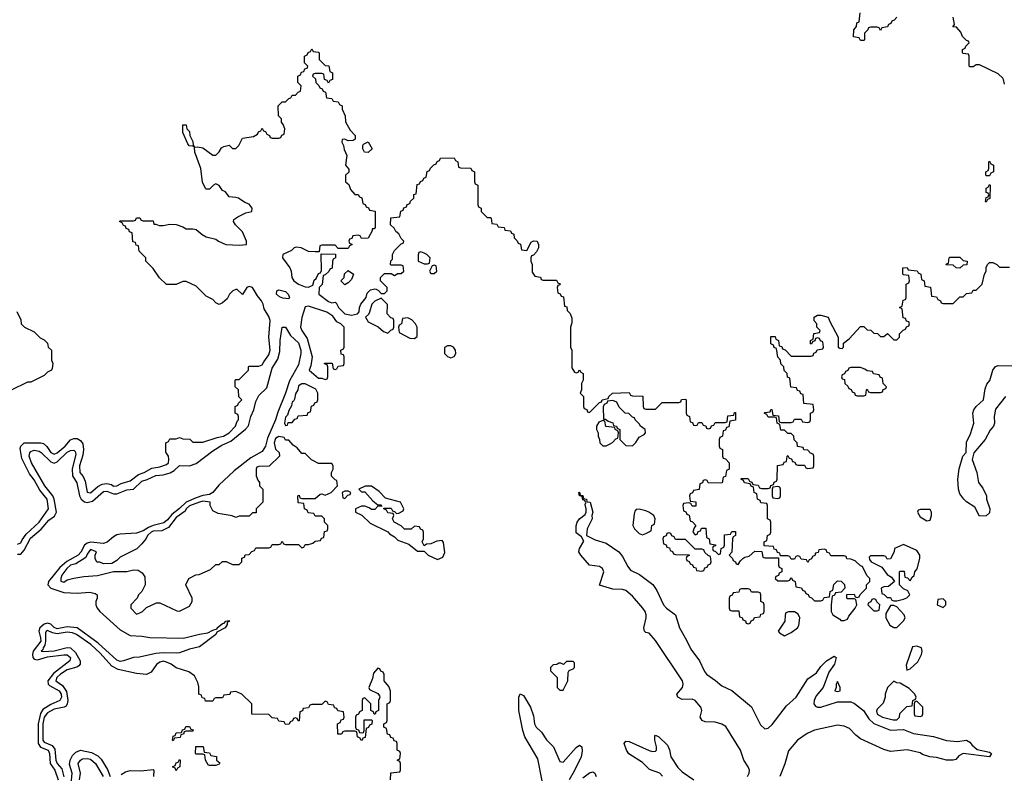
# Model space of a CAD drawing. Header units: inches. Extents: x 2710684 to 2828758, y 857022 to 965663.
# Tile 274 of 316: x 2786802 to 2792759, y 885710 to 890271. Entities that reach past the tile are written whole.
import ezdxf

# ---------------------------------------------------------------- set-up
doc = ezdxf.new("R2010")
doc.units = ezdxf.units.IN
doc.header["$MEASUREMENT"] = 0
for name, color, linetype in [('C7888', 7, 'Continuous'), ('C7889', 7, 'Continuous'), ('C7898', 7, 'Continuous'), ('C7899', 7, 'Continuous')]:
    doc.layers.add(name, color=color, linetype=linetype)

msp = doc.modelspace()

# ---------------------------------------------------------------- linework, layer by layer
at = {"layer": 'C7888', "color": 4}
for points, elevation in [([(2786790, 887096.3), (2786810, 887104.9), (2786817, 887123), (2786842, 887158), (2786920.7, 887230), (2786977, 887310), (2786969.5, 887370), (2786924.2, 887424.2), (2786890, 887486.6), (2786861.5, 887521.5), (2786815.4, 887615.4), (2786804.5, 887675.5), (2786809.5, 887690.5), (2786829.6, 887710.4), (2786930, 887710.5), (2786945.8, 887705.8), (2786966.9, 887686.9), (2786990, 887650.7), (2787010, 887642.4), (2787030, 887648.8), (2787078, 887690), (2787110, 887727.7), (2787130, 887736), (2787150, 887736), (2787170, 887724), (2787183.9, 887703.9), (2787187.9, 887670), (2787184.2, 887635.8), (2787164.6, 887570), (2787166.7, 887530), (2787185.7, 887505.7), (2787198.4, 887478.4), (2787210, 887412), (2787230, 887407.3), (2787275.1, 887444.9), (2787300.8, 887459.2), (2787330, 887463.7), (2787357, 887457), (2787370, 887448.7), (2787390, 887450.7), (2787415.6, 887464.4), (2787470, 887480.7), (2787520.8, 887519.2), (2787555.3, 887530), (2787602.5, 887557.5), (2787650, 887565.5), (2787690, 887578), (2787702, 887590), (2787704, 887610), (2787702, 887630), (2787687.3, 887652.7), (2787686, 887710), (2787702, 887718), (2787710, 887734), (2787750, 887734), (2787770, 887742), (2787790, 887734), (2787831.6, 887731.6), (2787850, 887714), (2787910, 887714), (2787997.2, 887742.8), (2788035.3, 887750), (2788068.7, 887770), (2788108.7, 887810), (2788118, 887842), (2788126, 887850), (2788126, 887870), (2788122, 887882), (2788106, 887890), (2788106, 887930), (2788122, 887938), (2788126, 887950), (2788146, 887970), (2788128.4, 887988.4), (2788126, 888030), (2788106, 888050), (2788106, 888090), (2788110, 888094), (2788130, 888094), (2788146, 888110), (2788186, 888150), (2788186, 888170), (2788190, 888174), (2788250, 888174), (2788270, 888182), (2788279, 888201), (2788310, 888242), (2788318, 888270), (2788308.7, 888350), (2788317, 888450), (2788310, 888474), (2788281, 888521), (2788275.1, 888550), (2788265.1, 888570), (2788240.1, 888600.1), (2788210, 888649.2), (2788190, 888657), (2788176, 888650), (2788150, 888608.7), (2788117.2, 888637.2), (2788110, 888639), (2788092, 888630), (2788071.3, 888610), (2788058, 888582), (2788030, 888558), (2788010, 888548), (2787990, 888558), (2787970, 888578), (2787930, 888598), (2787870, 888658), (2787810, 888686), (2787790, 888686), (2787750, 888668), (2787690, 888668), (2787648.9, 888708.9), (2787610, 888766), (2787566, 888810), (2787566, 888830), (2787526, 888870), (2787522, 888902), (2787507.3, 888907.3), (2787502, 888922), (2787487.3, 888927.3), (2787482, 888982), (2787467.3, 888987.3), (2787462, 889002), (2787447.3, 889007.3), (2787442, 889022), (2787430, 889026), (2787422, 889042), (2787406, 889050), (2787410, 889054), (2787490, 889054), (2787502, 889058), (2787508.4, 889071.6), (2787530, 889072), (2787538, 889058), (2787550, 889054), (2787610, 889054), (2787614, 889034), (2787626, 889034), (2787645.4, 889025.4), (2787670, 889024.7), (2787710, 889034), (2787750, 889032), (2787790, 889018), (2787810, 889006), (2787850, 889006), (2787870, 889001), (2787906, 888970), (2787930, 888956.3), (2787990, 888942.8), (2788006, 888930), (2788048.7, 888911.3), (2788130, 888906), (2788174, 888910), (2788175.3, 888930), (2788150, 888988), (2788108, 889030), (2788095.3, 889050), (2788098, 889062), (2788121.2, 889078.8), (2788170, 889102), (2788206, 889110), (2788208, 889130), (2788190, 889155.3), (2788164, 889164), (2788126, 889190), (2788110, 889195.3), (2788070, 889198), (2788048.4, 889228.4), (2788030, 889238), (2788010, 889268), (2787990, 889278), (2787974, 889270), (2787950, 889246), (2787930, 889246), (2787926, 889250), (2787908.4, 889288.4), (2787898, 889370), (2787862, 889470), (2787860.4, 889499.6), (2787878, 889502), (2787910, 889496), (2787970, 889451.3), (2787990, 889452), (2788010, 889472), (2788024.1, 889495.9), (2788036.5, 889503.5), (2788070, 889512), (2788090, 889492), (2788110, 889492), (2788128, 889510), (2788150, 889554), (2788216.4, 889563.6), (2788242, 889578), (2788247.3, 889592.7), (2788262, 889598), (2788270, 889614), (2788278, 889598), (2788290, 889594), (2788298, 889578), (2788314, 889570), (2788318, 889558), (2788330, 889554), (2788370, 889554), (2788382, 889558), (2788388, 889572), (2788402, 889578), (2788406, 889610), (2788396.4, 889636.4), (2788386, 889650), (2788386, 889670), (2788368.4, 889688.4), (2788366, 889750), (2788390, 889774), (2788410, 889774), (2788430, 889794), (2788442, 889798), (2788450, 889814), (2788470, 889814), (2788487.3, 889832.7), (2788502, 889838), (2788506, 889870), (2788486, 889890), (2788486, 889930), (2788502, 889938), (2788507.3, 889952.7), (2788522, 889958), (2788527.3, 889972.7), (2788542, 889978), (2788546, 889990), (2788536, 890000)], 8), ([(2788644, 890000), (2788650, 889994), (2788672.7, 889992.7), (2788678, 889958), (2788694, 889950), (2788694, 889910), (2788678, 889902), (2788670, 889886), (2788662, 889902), (2788646, 889910), (2788642, 889942), (2788630, 889946), (2788590, 889946), (2788578, 889942), (2788574, 889930), (2788592.7, 889912.7), (2788594, 889890), (2788612.7, 889872.7), (2788618, 889858), (2788632.7, 889852.7), (2788638, 889838), (2788652.7, 889832.7), (2788658, 889798), (2788690, 889794), (2788698, 889778), (2788730, 889774), (2788738, 889758), (2788754, 889750), (2788754, 889730), (2788772, 889690), (2788772.7, 889652.7), (2788802, 889602), (2788831, 889570), (2788831.1, 889548.9), (2788819.6, 889540.4), (2788790, 889538), (2788770, 889548), (2788754, 889546), (2788752, 889530), (2788762, 889510), (2788765.4, 889485.4), (2788782, 889450), (2788774, 889390), (2788792.7, 889367.3), (2788792.7, 889347.3), (2788774, 889330), (2788774, 889290), (2788792.7, 889272.7), (2788803.6, 889243.6), (2788830, 889214), (2788850, 889214), (2788858, 889198), (2788872.7, 889192.7), (2788878, 889158), (2788892.7, 889152.7), (2788898, 889138), (2788912.7, 889132.7), (2788918, 889118), (2788952.7, 889112.7), (2788952.7, 889012.7), (2788946, 889006), (2788934, 889006), (2788934, 888994), (2788910, 888948), (2788870, 888946), (2788862, 888962), (2788850, 888966), (2788818, 888962), (2788812.7, 888947.3), (2788798, 888942), (2788794, 888930), (2788798, 888918), (2788814, 888910), (2788798, 888902), (2788790, 888886), (2788730, 888886), (2788710, 888906), (2788630, 888906), (2788618, 888902), (2788614, 888866), (2788590, 888866), (2788550, 888868), (2788506, 888890), (2788474.6, 888894.6), (2788462, 888890), (2788446, 888874), (2788394, 888850), (2788392, 888830), (2788437.3, 888770), (2788444.9, 888750), (2788448, 888710), (2788460.7, 888690), (2788490, 888670.7), (2788530, 888654), (2788550, 888651.3), (2788575.3, 888664.7), (2788584.7, 888695.3), (2788595.3, 888704.7), (2788610, 888734), (2788622, 888738), (2788627.3, 888752.7), (2788626, 888854), (2788712.7, 888852.7), (2788714, 888830), (2788698, 888822), (2788694, 888810), (2788692.7, 888767.3), (2788678, 888762), (2788672.7, 888747.3), (2788650, 888726), (2788638, 888722), (2788631.6, 888668.4), (2788614, 888650), (2788612, 888610), (2788670, 888566), (2788690, 888558), (2788710, 888562), (2788718, 888558), (2788731.3, 888530), (2788770, 888491.3), (2788810, 888482), (2788846, 888490), (2788856.4, 888503.6), (2788858, 888530), (2788866, 888550), (2788898, 888590), (2788904.7, 888615.3), (2788924.7, 888635.3), (2788950, 888642), (2788959.6, 888639.6), (2788972.7, 888632.7), (2788990, 888614), (2789010, 888614), (2789026, 888630), (2789026, 888650), (2788986, 888690), (2788986, 888710), (2789010, 888734), (2789050, 888734), (2789070, 888722), (2789090, 888734), (2789110, 888734), (2789126, 888750), (2789122, 888782), (2789110, 888786), (2789050, 888786), (2789046, 888790), (2789048.4, 888811.6), (2789058, 888822), (2789058, 888850), (2789070, 888874), (2789110, 888914), (2789122, 888918), (2789126, 888930), (2789110, 888946), (2789095.3, 888975.3), (2789078, 888990), (2789068.4, 889008.4), (2789046, 889030), (2789047.3, 889072.7), (2789102, 889078), (2789107.3, 889112.7), (2789122, 889118), (2789127.3, 889132.7), (2789142, 889138), (2789147.3, 889152.7), (2789162, 889158), (2789167.3, 889172.7), (2789186, 889190), (2789187.3, 889212.7), (2789202, 889218), (2789207.3, 889272.7), (2789222, 889278), (2789227.3, 889292.7), (2789242, 889298), (2789247.3, 889312.7), (2789262, 889318), (2789267.3, 889352.7), (2789282, 889358), (2789287.3, 889372.7), (2789307.3, 889392.7), (2789322, 889398), (2789327.3, 889412.7), (2789342, 889418), (2789347.3, 889432.7), (2789430, 889434), (2789438, 889418), (2789454, 889410), (2789458, 889378), (2789470, 889374), (2789532.7, 889372.7), (2789538, 889358), (2789554, 889350), (2789554, 889290), (2789558, 889278), (2789574, 889270), (2789574, 889150), (2789578, 889138), (2789594, 889130), (2789594, 889110), (2789630, 889074), (2789650, 889074), (2789654, 889070), (2789658, 889038), (2789690, 889034), (2789698, 889018), (2789732.7, 889012.7), (2789738, 888998), (2789772.7, 888992.7), (2789778, 888978), (2789792.7, 888972.7), (2789794, 888950), (2789812.7, 888932.7), (2789818, 888918), (2789832.7, 888912.7), (2789838, 888878), (2789870, 888874), (2789896.4, 888923.6), (2789910, 888932), (2789934, 888930), (2789942, 888910), (2789942, 888890), (2789930, 888866), (2789910, 888846), (2789898, 888842), (2789894, 888830), (2789894, 888810), (2789902, 888790), (2789903.6, 888743.6), (2789918, 888718), (2789952.7, 888712.7), (2789958, 888698), (2789970, 888694), (2790000, 888694)], 8), ([(2786785.4, 888505.4), (2786810, 888454), (2786812, 888430), (2786831.1, 888411.1), (2786890, 888382), (2786925.4, 888345.4), (2786950, 888334), (2786970, 888314), (2786974, 888290), (2786994, 888270), (2786994, 888210), (2787002, 888190), (2786999.6, 888160.4), (2786994, 888150), (2786970, 888138), (2786950, 888118), (2786870, 888078), (2786850, 888078), (2786750, 888028)], 8), ([(2786790, 887037.3), (2786810, 887036.5), (2786830, 887060.3), (2786867.4, 887132.6), (2786931.5, 887188.5), (2786978.5, 887241.5), (2787013.6, 887266.4), (2787025.3, 887290), (2787010.7, 887370), (2787002.9, 887390), (2786955.3, 887450), (2786872.8, 887590), (2786860.3, 887630), (2786863.5, 887650), (2786870, 887658), (2786890, 887664.9), (2786919.8, 887659.8), (2786932.3, 887652.3), (2786990, 887594.7), (2787010, 887586.7), (2787030, 887594.9), (2787090, 887653.4), (2787110, 887663.6), (2787130, 887666.4), (2787138.4, 887658.4), (2787142.3, 887642.3), (2787119.3, 887550), (2787122.6, 887510), (2787147.8, 887467.8), (2787164.1, 887390), (2787175.2, 887370), (2787193.7, 887353.7), (2787210, 887348.4), (2787242, 887358), (2787310, 887415.6), (2787330, 887417.5), (2787370, 887401.5), (2787390, 887401.1), (2787450, 887426.4), (2787490, 887429.2), (2787541.6, 887478.4), (2787572.7, 887487.3), (2787626.9, 887513.1), (2787670, 887516.5), (2787711.9, 887528.1), (2787737.7, 887542.3), (2787770, 887573.7), (2787830, 887571.3), (2787870, 887584.9), (2787970, 887660.7), (2788024.8, 887695.2), (2788080.2, 887719.8), (2788167.6, 887792.4), (2788186.2, 887813.8), (2788201.5, 887870), (2788218.3, 887910), (2788230, 887960.7), (2788250, 887996.4), (2788297.2, 888042.8), (2788330, 888162.8), (2788363.1, 888216.9), (2788376.3, 888263.7), (2788378, 888330), (2788390, 888410.8), (2788411.3, 888410), (2788440.5, 888360.5), (2788490, 888316), (2788503.1, 888270), (2788504.2, 888250), (2788490, 888181.2), (2788434.3, 888085.7), (2788411.3, 888010), (2788363.6, 887896.4), (2788350.1, 887849.9), (2788301.7, 887738.3), (2788290.2, 887689.8), (2788270, 887657.4), (2788201, 887619), (2788099.5, 887540.5), (2788006.3, 887453.7), (2787970, 887408.5), (2787950, 887398.4), (2787910, 887391.4), (2787870, 887377.7), (2787809, 887351), (2787770, 887312.7), (2787723.2, 887276.8), (2787696.8, 887243.2), (2787674.3, 887225.7), (2787609.5, 887210.5), (2787581.4, 887198.6), (2787550, 887177.7), (2787510, 887163.5), (2787410, 887158), (2787390, 887152.8), (2787370, 887141.7), (2787331.7, 887108.3), (2787310, 887100.3), (2787230, 887109.8), (2787210, 887102.9), (2787195.2, 887090), (2787172.2, 887047.8), (2787156.5, 887030), (2787088.5, 886991.5), (2787044.2, 886955.8), (2786977.2, 886870), (2786972.6, 886850), (2786990, 886831.5), (2787070, 886805.2), (2787150, 886799.6), (2787226.6, 886806.6), (2787258.7, 886798.7), (2787270.6, 886790), (2787270.4, 886770), (2787262.6, 886750), (2787264, 886730), (2787271.6, 886710), (2787287.7, 886690), (2787410, 886577.4), (2787470, 886544.4), (2787540.7, 886540.7), (2787590, 886532.4), (2787792.9, 886527.1), (2787890, 886553), (2787940.2, 886559.8), (2787970, 886576), (2787996.4, 886583.6), (2787998, 886590), (2788030, 886616), (2788040.4, 886619.6), (2788050, 886631.3), (2788070, 886634), (2788070.8, 886630.8), (2788058, 886622), (2788058, 886610), (2788044.7, 886590), (2787996, 886564), (2787990, 886549.3), (2787890, 886476), (2787830, 886462), (2787770, 886439.7), (2787750, 886436.4), (2787670, 886439.8), (2787625.2, 886434.8), (2787526.6, 886413.4), (2787490, 886410.9), (2787430, 886389.8), (2787410, 886387.6), (2787390, 886394.8), (2787276.8, 886496.8), (2787150.5, 886590.5), (2787090, 886597), (2787030, 886584.9), (2787010, 886593.1), (2786990, 886612), (2786970, 886618.9), (2786950, 886613.5), (2786923.8, 886590), (2786917.4, 886570), (2786928.5, 886530), (2786929.3, 886510), (2786884.8, 886450), (2786880.6, 886430), (2786882.8, 886410), (2786890, 886401.5), (2786910, 886396.3), (2786970, 886414), (2787070, 886428), (2787090, 886427.2), (2787110.2, 886410), (2787105.3, 886390), (2787006, 886314), (2786973, 886270), (2786974, 886250), (2786981.7, 886241.7), (2787040.8, 886210), (2787052.8, 886190), (2787054.7, 886170), (2787044.4, 886150), (2786990, 886127.2), (2786943.1, 886096.9), (2786927.8, 886072.2), (2786914, 886010), (2786913.5, 885890), (2786927.7, 885867.7), (2786974.4, 885850), (2786983.5, 885830), (2786986.7, 885770), (2787014, 885730), (2787035.9, 885670)], 4), ([(2789046, 885670), (2789047.3, 885712.7), (2789102, 885718), (2789106, 885730), (2789106, 885770), (2789102, 885782), (2789086, 885790), (2789102, 885798), (2789106, 885830), (2789102, 885842), (2789086, 885850), (2789086, 885890), (2789082, 885902), (2789067.3, 885907.3), (2789062, 885922), (2789047.3, 885927.3), (2789042, 885942), (2789027.3, 885947.3), (2789022, 885982), (2789006, 885990), (2789006, 886010), (2789022, 886018), (2789026, 886030), (2789026, 886130), (2789042, 886138), (2789046, 886150), (2789046, 886210), (2789036.4, 886236.4), (2789008, 886270), (2789007.3, 886307.3), (2789002, 886322), (2788987.3, 886327.3), (2788982, 886342), (2788970, 886346), (2788943.6, 886316.4), (2788936.9, 886283.1), (2788914, 886230), (2788918, 886218), (2788970, 886194), (2788979.6, 886179.6), (2788982, 886170), (2788974, 886150), (2788974, 886090), (2788958, 886082), (2788952.7, 886067.3), (2788947.3, 886067.3), (2788942, 886082), (2788926, 886090), (2788926, 886130), (2788890, 886166), (2788878, 886162), (2788874, 886150), (2788874, 886090), (2788858, 886082), (2788852.7, 886067.3), (2788838, 886062), (2788834, 886050), (2788834, 885990), (2788838, 885978), (2788852.7, 885972.7), (2788858, 885958), (2788870, 885954), (2788882, 885958), (2788886, 885970), (2788887.3, 886032.7), (2788930, 886034), (2788934, 886030), (2788932.7, 886007.3), (2788918, 886002), (2788912.7, 885987.3), (2788898, 885982), (2788892.7, 885927.3), (2788878, 885922), (2788874, 885910), (2788868, 885908), (2788862, 885922), (2788846, 885930), (2788842, 885962), (2788830, 885966), (2788770, 885966), (2788758, 885962), (2788750, 885946), (2788727.3, 885947.3), (2788726, 886010), (2788742, 886018), (2788747.3, 886032.7), (2788762, 886038), (2788766, 886050), (2788762, 886082), (2788727.3, 886087.3), (2788722, 886102), (2788707.3, 886107.3), (2788702, 886122), (2788670, 886126), (2788662, 886142), (2788650, 886146), (2788630, 886126), (2788570, 886126), (2788558, 886122), (2788550, 886106), (2788518, 886102), (2788512.7, 886087.3), (2788498, 886082), (2788492.7, 886027.3), (2788487.3, 886027.3), (2788482, 886042), (2788470, 886046), (2788458, 886042), (2788452.7, 886027.3), (2788438, 886022), (2788432.7, 886007.3), (2788410, 886006), (2788402, 886022), (2788370, 886026), (2788362, 886042), (2788330, 886046), (2788310, 886066), (2788207.3, 886067.3), (2788206, 886130), (2788146, 886190), (2788110, 886206), (2788078, 886202), (2788072.7, 886187.3), (2788038, 886182), (2788030, 886166), (2787990, 886166), (2787978, 886162), (2787970, 886146), (2787927.3, 886147.3), (2787922, 886162), (2787907.3, 886167.3), (2787902, 886182), (2787886, 886190), (2787886, 886234), (2787880.4, 886260.4), (2787860.4, 886300.4), (2787824.7, 886324.7), (2787750, 886348.7), (2787718, 886370), (2787690, 886382), (2787670, 886388.7), (2787650, 886382), (2787630, 886368.7), (2787598, 886322), (2787570, 886308.7), (2787510, 886314), (2787398, 886338), (2787359.1, 886359.1), (2787290, 886437.4), (2787232.6, 886490), (2787147, 886550), (2787121, 886561), (2787090, 886565.1), (2787030, 886554.6), (2787000.7, 886560.7), (2786970, 886574.3), (2786962, 886570), (2786958.8, 886561.2), (2786959.3, 886510), (2786953.5, 886486.5), (2786943.7, 886470), (2786942.8, 886457.2), (2786932, 886450), (2786947.2, 886447.2), (2787010, 886451.6), (2787090, 886471.7), (2787110, 886470.3), (2787140.9, 886440.9), (2787168.7, 886390), (2787168, 886370), (2787159.6, 886360.4), (2787147.3, 886352.7), (2787090, 886336), (2787048.8, 886310), (2787026.5, 886290), (2787021.3, 886270), (2787061.4, 886241.4), (2787085.2, 886205.2), (2787093.4, 886150), (2787090.3, 886129.7), (2787083.7, 886116.3), (2787070.4, 886109.6), (2787010, 886098.5), (2786970, 886076.4), (2786950.3, 886050), (2786942.7, 886010), (2786942.8, 885910), (2786950, 885898.7), (2786999.1, 885879.1), (2787015.8, 885855.8), (2787020.3, 885790), (2787028.9, 885770), (2787056.7, 885736.7), (2787070, 885688)], 8), ([(2790000, 885584.7), (2789964, 885664), (2789937, 885797), (2789858.3, 885930), (2789845.4, 885970), (2789822.9, 886090), (2789822.7, 886170), (2789829.3, 886190.7), (2789850, 886181), (2789892.4, 886110), (2789910, 886058), (2789917, 886010), (2789926.7, 885990), (2789959.2, 885959.2), (2789990, 885912.4), (2790000, 885902.3)], 4), ([(2787114.6, 885645.4), (2787120.5, 885710), (2787103.6, 885763.6), (2787107.3, 885790), (2787122, 885818), (2787141.1, 885838.9), (2787170, 885850.6), (2787236, 885836), (2787276.1, 885816.1), (2787295.2, 885795.2), (2787333.4, 885733.4), (2787350.6, 885690)], 8), ([(2787164.1, 885670), (2787169.8, 885710), (2787155.6, 885770), (2787169.8, 885790.2), (2787183.1, 885796.9), (2787210, 885799.3), (2787230, 885794.7), (2787261.3, 885770), (2787308.1, 885690)], 4), ([(2787416.9, 885703.1), (2787442, 885718), (2787470, 885727), (2787534.5, 885725.5), (2787610, 885734), (2787614, 885730), (2787612, 885690)], 8)]:
    msp.add_lwpolyline(points, dxfattribs=dict(at, elevation=elevation))
for points, elevation in [([(2787858, 889502), (2787850, 889506), (2787828.4, 889508.4), (2787820.4, 889520.4), (2787789.1, 889589.1), (2787790, 889634), (2787810, 889634), (2787814, 889610), (2787830, 889594), (2787831.3, 889570), (2787850, 889534), (2787852, 889512)], 8), ([(2788910, 889468), (2788888.7, 889468.7), (2788878, 889490), (2788878, 889510), (2788883.1, 889516.9), (2788910, 889532), (2788934, 889490)], 8), ([(2789230, 888866), (2789218, 888862), (2789212.7, 888847.3), (2789214, 888810), (2789250, 888794), (2789270, 888794), (2789282, 888798), (2789286, 888830), (2789266, 888850), (2789250, 888858)], 8), ([(2789310, 888786), (2789298, 888782), (2789282, 888750), (2789290, 888734), (2789310, 888734), (2789326, 888750), (2789322, 888782)], 8), ([(2788770, 888666), (2788746, 888690), (2788766, 888710), (2788767.3, 888732.7), (2788790, 888754), (2788822, 888730), (2788810, 888698), (2788790, 888678)], 8), ([(2788430, 888582), (2788394.4, 888585.6), (2788373.2, 888593.2), (2788355.3, 888610), (2788358, 888630), (2788370, 888636), (2788410, 888626.8), (2788426.8, 888610), (2788434.8, 888590)], 4), ([(2788990, 888586), (2788950, 888568), (2788932, 888550), (2788919.6, 888500.4), (2788912.7, 888487.3), (2788894, 888470), (2788910, 888442), (2788971.6, 888411.6), (2789003.6, 888383.6), (2789030, 888374), (2789047.3, 888392.7), (2789062, 888398), (2789066, 888410), (2789066, 888450), (2789062, 888462), (2789047.3, 888467.3), (2789026, 888490), (2789027.3, 888547.3)], 8), ([(2788550, 888537), (2788530, 888534), (2788510, 888468.7), (2788501.1, 888410), (2788508.5, 888390), (2788541.7, 888341.7), (2788572, 888230), (2788564.7, 888175.3), (2788554, 888150), (2788610, 888102), (2788630, 888102), (2788650, 888094), (2788662, 888098), (2788666, 888110), (2788666, 888170), (2788662, 888182), (2788647.3, 888187.3), (2788647.3, 888192.7), (2788692.7, 888192.7), (2788698, 888158), (2788710, 888154), (2788722, 888158), (2788730, 888174), (2788762, 888178), (2788766, 888190), (2788766, 888230), (2788762, 888242), (2788747.3, 888247.3), (2788746, 888270), (2788762, 888278), (2788766, 888290), (2788766, 888410), (2788746, 888430), (2788722, 888442), (2788696.5, 888476.5), (2788661.2, 888501.2)], 8), ([(2789150, 888466), (2789118, 888462), (2789112, 888430), (2789098, 888422), (2789094, 888410), (2789098, 888378), (2789163.6, 888343.6), (2789190, 888342), (2789207.3, 888352.7), (2789208, 888410), (2789198, 888430), (2789174.6, 888454.6)], 8), ([(2789410, 888298), (2789390, 888298), (2789372.7, 888287.3), (2789372, 888250), (2789390, 888232), (2789410, 888224.7), (2789430, 888232), (2789442, 888250), (2789438, 888270), (2789426, 888290)], 8), ([(2788530, 888068), (2788510, 888068), (2788490, 888055.3), (2788484.7, 888030), (2788470, 888006), (2788465.4, 887974.6), (2788458, 887962), (2788450, 887958), (2788446, 887934), (2788430, 887906), (2788422, 887878), (2788410, 887866), (2788404.7, 887830), (2788410, 887814), (2788422, 887818), (2788427.3, 887832.7), (2788450, 887834), (2788467.3, 887852.7), (2788482, 887858), (2788487.3, 887872.7), (2788542, 887878), (2788547.3, 887892.7), (2788562, 887898), (2788567.3, 887932.7), (2788582, 887938), (2788587.3, 887952.7), (2788602, 887958), (2788606, 887970), (2788606, 888010), (2788594.6, 888034.6)], 8), ([(2788370, 887748), (2788350, 887737.2), (2788342, 887710), (2788350, 887672), (2788371.6, 887651.6), (2788374, 887630), (2788311.6, 887568.4), (2788250, 887566), (2788238, 887562), (2788234, 887550), (2788234, 887510), (2788243.6, 887483.6), (2788254, 887470), (2788254, 887450), (2788274, 887430), (2788274, 887350), (2788234, 887310), (2788232.7, 887287.3), (2788210, 887286), (2788190, 887266), (2788130, 887266), (2788110, 887258), (2788087.3, 887267.3), (2788003.1, 887283.1), (2787970, 887298), (2787955.3, 887330), (2787954, 887350), (2787910, 887356.4), (2787890, 887351.7), (2787830, 887329.6), (2787810.4, 887310), (2787804.4, 887295.6), (2787750, 887258), (2787702.9, 887197.1), (2787661.6, 887178.4), (2787610, 887174.8), (2787597.3, 887170), (2787574.8, 887150), (2787568.3, 887131.7), (2787542, 887098), (2787511.1, 887068.9), (2787410, 887018), (2787390, 886998), (2787359.6, 886980.4), (2787310, 886978), (2787287.3, 886987.3), (2787268.4, 886988.4), (2787258, 887010), (2787258, 887030), (2787268, 887050), (2787230, 887064), (2787210, 887035.3), (2787203.4, 887016.6), (2787141.4, 886978.6), (2787110, 886969.4), (2787087.2, 886950), (2787057.3, 886910), (2787051.3, 886890), (2787052, 886872), (2787070, 886866), (2787090, 886881), (2787130, 886891.3), (2787190, 886901), (2787273.6, 886906.4), (2787370, 886932), (2787450, 886932), (2787490, 886942), (2787519.6, 886939.6), (2787543.6, 886923.6), (2787559.6, 886899.6), (2787562, 886850), (2787542, 886810), (2787522, 886790), (2787514, 886770), (2787474, 886730), (2787474, 886710), (2787510, 886674), (2787530, 886682), (2787546, 886690), (2787570, 886714), (2787630, 886742), (2787650, 886742), (2787752.7, 886692.7), (2787770, 886692), (2787830, 886722), (2787846, 886750), (2787846, 886770), (2787808, 886850), (2787826, 886890), (2787868.4, 886911.6), (2787887.3, 886912.7), (2787956.4, 886943.6), (2787990, 886974), (2788010, 886974), (2788028.4, 886991.6), (2788051.6, 886991.6), (2788090, 886974), (2788130, 886974), (2788146, 886990), (2788147.3, 887012.7), (2788162, 887018), (2788167.3, 887032.7), (2788190, 887034), (2788207.3, 887052.7), (2788222, 887058), (2788230, 887074), (2788310, 887074), (2788322, 887078), (2788330, 887094), (2788370, 887094), (2788382, 887098), (2788390, 887114), (2788398, 887098), (2788410, 887094), (2788490, 887094), (2788510, 887074), (2788522, 887078), (2788530, 887094), (2788550, 887094), (2788576.4, 887103.6), (2788590, 887114), (2788622, 887118), (2788627.3, 887132.7), (2788642, 887138), (2788647.3, 887172.7), (2788662, 887178), (2788666, 887190), (2788666, 887210), (2788646, 887230), (2788646, 887250), (2788630, 887266), (2788590, 887266), (2788582, 887282), (2788547.3, 887287.3), (2788542, 887302), (2788526, 887310), (2788522, 887342), (2788487.3, 887347.3), (2788486, 887390), (2788492.7, 887392.7), (2788498, 887378), (2788510, 887374), (2788590, 887374), (2788620.4, 887399.6), (2788630, 887402), (2788650, 887394), (2788686, 887410), (2788726, 887450), (2788722, 887482), (2788710, 887486), (2788688.4, 887508.4), (2788688, 887530), (2788698, 887550), (2788698, 887570), (2788690, 887586), (2788610, 887586), (2788580.4, 887600.4), (2788567.3, 887607.3), (2788530, 887646), (2788510, 887646), (2788480.4, 887680.4), (2788456.4, 887696.4), (2788430, 887726), (2788410, 887726), (2788402, 887742)], 8), ([(2788790, 887418), (2788770, 887418), (2788754, 887410), (2788758, 887378), (2788770, 887374), (2788787.3, 887392.7), (2788802, 887398), (2788806, 887410)], 8), ([(2788930, 887448), (2788892.7, 887447.3), (2788854, 887430), (2788870, 887414), (2788890, 887414), (2788939.6, 887359.6), (2788970, 887334), (2788990, 887334), (2788994, 887326), (2788970, 887326), (2788950, 887306), (2788930, 887306), (2788916.4, 887316.4), (2788890, 887326), (2788870, 887326), (2788834, 887310), (2788834, 887290), (2788872.7, 887272.7), (2788923.6, 887223.6), (2789030, 887172), (2789039.6, 887159.6), (2789070, 887142), (2789090, 887122), (2789156, 887096), (2789210, 887054), (2789250, 887054), (2789274, 887030), (2789330, 887004.7), (2789362, 887018), (2789373.6, 887046.4), (2789367.3, 887107.3), (2789358, 887118), (2789325.4, 887114.6), (2789290, 887098), (2789263.6, 887096.4), (2789250, 887086), (2789238, 887110), (2789246, 887130), (2789246, 887170), (2789242, 887182), (2789228, 887188), (2789222, 887202), (2789190, 887206), (2789171.6, 887188.4), (2789130, 887188), (2789110, 887208), (2789068, 887230), (2789058, 887250), (2789066, 887270), (2789062, 887282), (2789030, 887286), (2789022, 887302), (2789006, 887310), (2789006, 887314), (2789050, 887314), (2789058, 887298), (2789070, 887294), (2789082, 887282), (2789096.4, 887283.6), (2789122, 887298), (2789126, 887310), (2789106, 887350), (2789014.6, 887374.6), (2788976.5, 887416.5)], 8), ([(2787730, 885906), (2787726, 885910), (2787730, 885934), (2787742, 885938), (2787750, 885954), (2787782, 885958), (2787787.3, 885972.7), (2787802, 885978), (2787807.3, 885992.7), (2787830, 885994), (2787838, 885978), (2787852.7, 885972.7), (2787850, 885966), (2787810, 885966), (2787798, 885962), (2787792.7, 885947.3), (2787778, 885942), (2787772.7, 885927.3), (2787738, 885922)], 8), ([(2787950, 885758), (2787942, 885762), (2787926, 885790), (2787922, 885822), (2787910, 885826), (2787870, 885826), (2787866, 885830), (2787867.3, 885872.7), (2787912.7, 885872.7), (2787918, 885838), (2787950, 885834), (2787958, 885818), (2787992.7, 885812.7), (2787994, 885790), (2788012.7, 885772.7), (2788010, 885766), (2787990, 885758)], 8), ([(2787750, 885726), (2787742, 885742), (2787726, 885750), (2787742, 885758), (2787750, 885774), (2787762, 885778), (2787770, 885794), (2787774, 885790), (2787771.6, 885748.4), (2787758, 885742)], 8)]:
    msp.add_lwpolyline(points, close=True, dxfattribs=dict(at, elevation=elevation))
at = {"layer": 'C7889', "color": 4, "elevation": 8}
msp.add_lwpolyline([(2788536, 890000), (2788526, 890010), (2788526, 890050), (2788542, 890058), (2788547.3, 890072.7), (2788562, 890078), (2788570, 890094), (2788578, 890078), (2788610, 890074), (2788614, 890070), (2788614, 890030), (2788644, 890000)], dxfattribs=at)
at = {"layer": 'C7898', "color": 4}
for points, elevation in [([(2792760.4, 889880.4), (2792755.3, 889910), (2792750, 889918), (2792723.1, 889943.1), (2792610, 889998), (2792590, 889998), (2792570, 889986), (2792550, 889986), (2792546, 889990), (2792546, 890000)], 8), ([(2790000, 888694), (2790050, 888694), (2790058, 888678), (2790071.6, 888671.6), (2790070, 888666), (2790058, 888662), (2790054, 888650), (2790058, 888618), (2790072.7, 888612.7), (2790078, 888598), (2790092.7, 888592.7), (2790098, 888538), (2790112.7, 888532.7), (2790114, 888510), (2790132.7, 888492.7), (2790143.6, 888463.6), (2790143.6, 888436.4), (2790134, 888410), (2790134, 888290), (2790142, 888270), (2790143.6, 888163.6), (2790158, 888138), (2790170, 888134), (2790182, 888138), (2790190, 888152), (2790198, 888138), (2790212, 888130), (2790212, 888090), (2790202, 888070), (2790202, 888030), (2790194, 888010), (2790214, 887990), (2790214, 887930), (2790218, 887918), (2790232.7, 887912.7), (2790238, 887898), (2790250, 887894), (2790310, 887954), (2790322, 887958), (2790326, 887970), (2790362, 887978), (2790366, 887990), (2790388.4, 888011.6), (2790490, 888014), (2790498, 887998), (2790510, 887994), (2790572.7, 887992.7), (2790574, 887930), (2790578, 887918), (2790590, 887914), (2790650, 887914), (2790690, 887954), (2790790, 887954), (2790802, 887958), (2790807.3, 887972.7), (2790830, 887974), (2790834, 887970), (2790834, 887890), (2790838, 887878), (2790854, 887870), (2790858, 887838), (2790872.7, 887832.7), (2790878, 887818), (2790890, 887814), (2790902, 887818), (2790910, 887834), (2790930, 887834), (2790938, 887818), (2790952.7, 887812.7), (2790958, 887798), (2790970, 887794), (2790982, 887798), (2790987.3, 887812.7), (2791002, 887818), (2791010, 887834), (2791070, 887834), (2791082, 887838), (2791087.3, 887872.7), (2791122, 887878), (2791127.3, 887892.7), (2791132.7, 887892.7), (2791132.7, 887847.3), (2791098, 887842), (2791092.7, 887807.3), (2791078, 887802), (2791072.7, 887787.3), (2791058, 887782), (2791054, 887750), (2791038, 887742), (2791034, 887730), (2791034, 887690), (2791038, 887678), (2791054, 887670), (2791054, 887630), (2791058, 887618), (2791072.7, 887612.7), (2791094, 887590), (2791094, 887550), (2791078, 887542), (2791072.7, 887507.3), (2791058, 887502), (2791052.7, 887467.3), (2790970, 887466), (2790962, 887482), (2790950, 887486), (2790938, 887482), (2790932.7, 887467.3), (2790918, 887462), (2790912.7, 887427.3), (2790878, 887422), (2790872.7, 887407.3), (2790858, 887402), (2790854, 887390), (2790858, 887358), (2790892.7, 887352.7), (2790892.7, 887327.3), (2790870, 887326), (2790862, 887342), (2790850, 887346), (2790818, 887342), (2790814, 887330), (2790818, 887298), (2790832.7, 887292.7), (2790838, 887278), (2790852.7, 887272.7), (2790858, 887238), (2790872.7, 887232.7), (2790894, 887210), (2790883.6, 887196.4), (2790874, 887170), (2790890, 887154), (2790902, 887158), (2790907.3, 887172.7), (2790922, 887178), (2790927.3, 887192.7), (2790952.7, 887192.7), (2790958, 887138), (2790974, 887130), (2790978, 887098), (2791012.7, 887092.7), (2791012.7, 887087.3), (2790998, 887082), (2790994, 887070), (2790998, 887058), (2791012.7, 887052.7), (2791030, 887034), (2791042, 887038), (2791046, 887070), (2791062, 887078), (2791066, 887090), (2791067.3, 887152.7), (2791102, 887158), (2791110, 887174), (2791132.7, 887172.7), (2791134, 887150), (2791118, 887142), (2791114, 887130), (2791111.6, 887048.4), (2791094, 887030), (2791114, 887010), (2791118, 886998), (2791134, 886990), (2791138, 886978), (2791150, 886974), (2791163.1, 886996.9), (2791178, 887010), (2791190, 887018), (2791216.4, 887023.6), (2791250, 887054), (2791292.7, 887052.7), (2791298, 887018), (2791310, 887014), (2791394, 887014), (2791394, 886970), (2791398, 886958), (2791414, 886950), (2791414, 886930), (2791398, 886922), (2791392.7, 886907.3), (2791378, 886902), (2791374, 886890), (2791390, 886874), (2791450, 886874), (2791462, 886878), (2791467.3, 886892.7), (2791472.7, 886892.7), (2791478, 886878), (2791494, 886870), (2791498, 886838), (2791532.7, 886832.7), (2791538, 886818), (2791552.7, 886812.7), (2791558, 886798), (2791572.7, 886792.7), (2791578, 886778), (2791592.7, 886772.7), (2791610, 886754), (2791650, 886754), (2791662, 886758), (2791670, 886774), (2791702, 886778), (2791706, 886810), (2791722, 886818), (2791727.3, 886852.7), (2791750, 886874), (2791772.7, 886872.7), (2791792.7, 886852.7), (2791794, 886830), (2791772.7, 886807.3), (2791738, 886802), (2791732, 886788), (2791718, 886782), (2791712, 886730), (2791712, 886690), (2791722, 886670), (2791763.6, 886643.6), (2791770, 886634), (2791790, 886634), (2791810, 886642), (2791818, 886662), (2791858, 886710), (2791868, 886730), (2791862, 886762), (2791850, 886766), (2791810, 886766), (2791806, 886770), (2791807.3, 886792.7), (2791850, 886794), (2791858, 886778), (2791870, 886774), (2791882, 886778), (2791887.3, 886792.7), (2791926, 886830), (2791926, 886850), (2791946, 886870), (2791946, 886890), (2791927.3, 886907.3), (2791902, 886962), (2791890, 886966), (2791856.4, 886996.4), (2791830, 887006), (2791807.3, 887007.3), (2791802, 887022), (2791790, 887026), (2791710, 887026), (2791702, 887042), (2791687.3, 887047.3), (2791682, 887062), (2791670, 887066), (2791638, 887062), (2791632.7, 887047.3), (2791618, 887042), (2791612.7, 887027.3), (2791598, 887022), (2791592.7, 887007.3), (2791578, 887002), (2791570, 886986), (2791562, 887002), (2791530, 887006), (2791522, 887022), (2791510, 887026), (2791498, 887022), (2791490, 887006), (2791470, 887006), (2791462, 887022), (2791450, 887026), (2791406, 887026), (2791402, 887042), (2791387.3, 887047.3), (2791382, 887062), (2791367.3, 887067.3), (2791362, 887082), (2791307.3, 887087.3), (2791306, 887110), (2791322, 887118), (2791326, 887150), (2791342, 887158), (2791346, 887170), (2791346, 887230), (2791342, 887242), (2791326, 887250), (2791326, 887330), (2791322, 887342), (2791287.3, 887347.3), (2791282, 887362), (2791266, 887370), (2791262, 887402), (2791246, 887410), (2791242, 887442), (2791227.3, 887447.3), (2791222, 887462), (2791187.3, 887467.3), (2791182, 887482), (2791166, 887490), (2791170, 887494), (2791210, 887494), (2791218, 887478), (2791232.7, 887472.7), (2791238, 887458), (2791270, 887454), (2791278, 887438), (2791290, 887434), (2791330, 887434), (2791342, 887438), (2791347.3, 887452.7), (2791362, 887458), (2791367.3, 887472.7), (2791382, 887478), (2791386, 887490), (2791387.3, 887572.7), (2791422, 887578), (2791427.3, 887592.7), (2791442, 887598), (2791446, 887630), (2791450, 887634), (2791458, 887618), (2791472.7, 887612.7), (2791478, 887598), (2791492.7, 887592.7), (2791498, 887578), (2791510, 887574), (2791550, 887574), (2791558, 887558), (2791570, 887554), (2791602, 887558), (2791606, 887570), (2791606, 887630), (2791602, 887642), (2791587.3, 887647.3), (2791570, 887666), (2791547.3, 887667.3), (2791542, 887682), (2791507.3, 887687.3), (2791506, 887710), (2791487.3, 887727.3), (2791486, 887750), (2791470, 887766), (2791450, 887766), (2791430, 887786), (2791407.3, 887787.3), (2791402, 887822), (2791386, 887830), (2791382, 887862), (2791370, 887866), (2791330, 887866), (2791322, 887882), (2791306, 887890), (2791310, 887894), (2791342, 887898), (2791347.3, 887912.7), (2791352.7, 887912.7), (2791358, 887878), (2791392.7, 887872.7), (2791398, 887838), (2791410, 887834), (2791470, 887834), (2791482, 887838), (2791490, 887854), (2791530, 887854), (2791538, 887838), (2791570, 887834), (2791582, 887838), (2791586, 887850), (2791586, 887890), (2791602, 887898), (2791606, 887910), (2791602, 887942), (2791547.3, 887947.3), (2791542, 888002), (2791527.3, 888007.3), (2791522, 888022), (2791507.3, 888027.3), (2791502, 888042), (2791467.3, 888047.3), (2791462, 888102), (2791447.3, 888107.3), (2791446, 888130), (2791427.3, 888147.3), (2791426, 888170), (2791407.3, 888187.3), (2791406, 888210), (2791388.4, 888228.4), (2791382, 888282), (2791367.3, 888287.3), (2791362, 888302), (2791346, 888310), (2791347.3, 888352.7), (2791372.7, 888352.7), (2791378, 888338), (2791394, 888330), (2791398, 888298), (2791412.7, 888292.7), (2791418, 888278), (2791432.7, 888272.7), (2791470, 888234), (2791590, 888234), (2791602, 888238), (2791607.3, 888252.7), (2791622, 888258), (2791627.3, 888272.7), (2791662, 888278), (2791666, 888290), (2791662, 888322), (2791647.3, 888327.3), (2791642, 888342), (2791630, 888346), (2791618, 888342), (2791612.7, 888327.3), (2791598, 888322), (2791592.7, 888307.3), (2791586, 888310), (2791586, 888330), (2791602, 888338), (2791607.3, 888372.7), (2791642, 888378), (2791646, 888390), (2791626, 888410), (2791626, 888430), (2791608.4, 888448.4), (2791608.4, 888471.6), (2791630, 888482), (2791650, 888482), (2791694, 888470), (2791703.6, 888443.6), (2791754, 888350), (2791754, 888290), (2791763.6, 888283.6), (2791778, 888282), (2791786, 888290), (2791787.3, 888312.7), (2791820.4, 888339.6), (2791890, 888414), (2791910, 888414), (2791930, 888394), (2791951.6, 888391.6), (2791970, 888374), (2791991.6, 888371.6), (2792010, 888354), (2792030, 888354), (2792052, 888372), (2792090, 888334), (2792110, 888334), (2792126, 888350), (2792126, 888370), (2792147.3, 888392.7), (2792162, 888398), (2792167.3, 888412.7), (2792182, 888418), (2792186, 888430), (2792182, 888442), (2792167.3, 888447.3), (2792162, 888462), (2792147.3, 888467.3), (2792142, 888522), (2792126, 888530), (2792142, 888538), (2792147.3, 888572.7), (2792162, 888578), (2792166, 888590), (2792166, 888670), (2792182, 888678), (2792186, 888690), (2792182, 888722), (2792150, 888726), (2792146, 888730), (2792146, 888770), (2792172, 888772), (2792178, 888758), (2792232, 888752), (2792238, 888738), (2792254, 888730), (2792258, 888698), (2792274, 888690), (2792278, 888658), (2792312.7, 888652.7), (2792318, 888598), (2792350, 888594), (2792358, 888578), (2792374, 888570), (2792378, 888558), (2792390, 888554), (2792450, 888554), (2792490, 888594), (2792510, 888594), (2792530, 888614), (2792562, 888618), (2792570, 888634), (2792590, 888634), (2792626, 888670), (2792639, 888730), (2792648.7, 888750), (2792648.9, 888771.1), (2792658, 888790), (2792670, 888802), (2792690, 888802), (2792714, 888790), (2792730, 888774), (2792790, 888774)], 8), ([(2792766.8, 887990), (2792705.2, 887914.8), (2792697.3, 887870), (2792700.7, 887830), (2792694, 887810), (2792673.4, 887786.6), (2792642.8, 887730), (2792574.8, 887650), (2792564.7, 887610), (2792593.4, 887530), (2792602.8, 887470), (2792630, 887436), (2792650.7, 887390), (2792651, 887370), (2792671.3, 887310), (2792670, 887286), (2792650, 887268), (2792610, 887266), (2792580.2, 887320.2), (2792530, 887354), (2792514, 887370), (2792490, 887402), (2792482, 887430), (2792478, 887490), (2792487.2, 887552.8), (2792508.7, 887630), (2792528.7, 887651.3), (2792530, 887714), (2792555.5, 887764.5), (2792575.1, 887830), (2792569.5, 887889.5), (2792575.1, 887910), (2792589.6, 887930.3), (2792633.2, 887970), (2792644.1, 888035.9), (2792654, 888066), (2792672.7, 888087.3), (2792689.2, 888150), (2792707, 888173), (2792721.2, 888178.8), (2792830, 888176.4)], 4), ([(2791206, 885690), (2791215.8, 885710), (2791216.8, 885730), (2791209.8, 885750), (2791183.9, 885790), (2791163.1, 885850), (2791073.6, 885993.6), (2791050, 886006.8), (2791010, 886020.3), (2790950, 886021.1), (2790932.3, 886030), (2790918.7, 886050), (2790929.7, 886090), (2790923.9, 886110), (2790890, 886149.8), (2790870, 886157.8), (2790810, 886157.3), (2790783.6, 886170), (2790778.7, 886190), (2790813.1, 886230), (2790816.1, 886250), (2790811.8, 886270), (2790650, 886514), (2790610, 886557.2), (2790590, 886562), (2790582, 886570), (2790579.3, 886590), (2790591.8, 886650), (2790591.6, 886670), (2790586, 886690), (2790573.3, 886710), (2790510, 886782.9), (2790470, 886816.2), (2790450, 886821.6), (2790390, 886824.5), (2790310, 886848), (2790336, 886930), (2790329.3, 886949.3), (2790310, 886961.2), (2790250, 886969), (2790197.2, 887030), (2790186, 887050), (2790189, 887070), (2790215.3, 887115.3), (2790200.4, 887140.4), (2790170, 887166), (2790168.4, 887208.4), (2790175.3, 887230), (2790188.7, 887250), (2790223.1, 887276.9), (2790228.7, 887290), (2790229, 887310), (2790223.1, 887336.9), (2790227.3, 887347.3), (2790222, 887362), (2790210, 887366), (2790206, 887386), (2790188.7, 887390), (2790186, 887410), (2790190, 887412), (2790194, 887394), (2790210, 887392), (2790214, 887374), (2790232, 887370), (2790234, 887354), (2790254, 887350), (2790270.8, 887290), (2790264.7, 887270), (2790266, 887250), (2790234.8, 887190), (2790232, 887150), (2790283.8, 887123.8), (2790350, 887102), (2790426.8, 887050), (2790450, 887022.8), (2790481.2, 886961.2), (2790498.7, 886938.7), (2790552.4, 886912.4), (2790632.4, 886852.4), (2790656.3, 886816.3), (2790697.1, 886730), (2790716.3, 886710), (2790770.7, 886670), (2790794.4, 886590), (2790836.7, 886516.7), (2790861.9, 886461.9), (2790914.4, 886390), (2790945.5, 886325.5), (2790957.3, 886310), (2791012.7, 886272.7), (2791050, 886239), (2791111.7, 886211.7), (2791230, 886112.9), (2791284.1, 886004.1), (2791310, 885978.5), (2791330, 885982.4), (2791355.2, 886004.8), (2791441.1, 886118.9), (2791499.7, 886170), (2791570, 886282), (2791622.7, 886317.3), (2791650, 886357.3), (2791682.7, 886390), (2791730, 886418), (2791742, 886410), (2791732.4, 886370), (2791697.1, 886322.9), (2791663.1, 886230), (2791621.7, 886178.3), (2791609.3, 886150.7), (2791607.6, 886130), (2791617.3, 886117.3), (2791630, 886110.3), (2791650, 886110.2), (2791750, 886143.2), (2791830, 886142.6), (2791853.3, 886133.3), (2791906.7, 886090), (2791939.7, 886039.7), (2791970, 886011.5), (2792070, 885971.3), (2792150, 885974.2), (2792210, 885951.5), (2792330, 885933.4), (2792410, 885908.8), (2792477, 885903), (2792530, 885910.7), (2792550, 885898), (2792562, 885882), (2792594.8, 885854.8), (2792670, 885838), (2792682, 885830), (2792670, 885809), (2792510, 885829), (2792484.9, 885815.1), (2792466.4, 885793.6), (2792450.7, 885789.3), (2792410.4, 885789.6), (2792350, 885806.6), (2792309.3, 885809.3), (2792263.7, 885823.7), (2792250, 885833.2), (2792171.3, 885851.3), (2792070, 885842.4), (2792030, 885854.7), (2791890, 885918.9), (2791861, 885941), (2791822, 885982), (2791790, 885994.7), (2791750, 886000.4), (2791610, 885970.8), (2791567.3, 885950), (2791507.3, 885910), (2791454.4, 885845.6), (2791432, 885768), (2791400.9, 885690)], 4), ([(2790692.2, 885692.2), (2790675.1, 885710), (2790613.3, 885733.3), (2790570, 885774.7), (2790488.5, 885828.5), (2790474.5, 885850), (2790459, 885890), (2790470, 885904.7), (2790490, 885902.8), (2790610, 885847.6), (2790630, 885841.1), (2790650, 885843.8), (2790655.1, 885850), (2790655.8, 885870), (2790645.6, 885910), (2790644.8, 885935.2), (2790650, 885941), (2790670, 885930.6), (2790721.1, 885881.1), (2790733, 885853), (2790742.2, 885810), (2790784.3, 885744.3), (2790810, 885719.6), (2790880.2, 885670)], 4), ([(2790000, 885902.3), (2790031, 885871), (2790070, 885781.6), (2790090, 885777.6), (2790170, 885866), (2790190, 885880.7), (2790202.8, 885870), (2790204.9, 885844.9), (2790198.5, 885810), (2790157.2, 885722.8), (2790125.7, 885670)], 4), ([(2790210, 885682.7), (2790250, 885712), (2790270, 885718.4), (2790282, 885710), (2790290.3, 885690.3)], 4)]:
    msp.add_lwpolyline(points, dxfattribs=dict(at, elevation=elevation))
at = {"layer": 'C7898', "color": 4, "elevation": 8}
for points in [[(2792650, 889326), (2792648, 889330), (2792648, 889350), (2792662, 889358), (2792666, 889370), (2792666, 889410), (2792670, 889414), (2792678, 889398), (2792694, 889390), (2792694, 889350), (2792678, 889342), (2792670, 889326)], [(2792650, 889166), (2792646, 889170), (2792650, 889194), (2792662, 889198), (2792666, 889210), (2792662, 889222), (2792650, 889226), (2792648.9, 889251.1), (2792662, 889258), (2792670, 889274), (2792674, 889270), (2792671.1, 889188.9), (2792658, 889182)], [(2792490, 888768), (2792468.7, 888768.7), (2792450, 888786), (2792407.3, 888787.3), (2792410, 888794), (2792422, 888798), (2792426, 888830), (2792430, 888834), (2792490, 888834), (2792510, 888814), (2792534, 888810), (2792532.7, 888787.3), (2792510, 888786)], [(2791890, 888166), (2791830, 888166), (2791818, 888162), (2791812.7, 888147.3), (2791798, 888142), (2791792.7, 888127.3), (2791778, 888122), (2791774, 888110), (2791778, 888098), (2791792.7, 888092.7), (2791794, 888070), (2791812.7, 888052.7), (2791818, 888038), (2791832.7, 888032.7), (2791838, 888018), (2791852.7, 888012.7), (2791858, 887998), (2791870, 887994), (2791910, 887994), (2791922, 887998), (2791926, 888030), (2791930, 888034), (2791938, 888018), (2791950, 888014), (2792010, 888014), (2792022, 888018), (2792027.3, 888032.7), (2792042, 888038), (2792046, 888050), (2792026, 888070), (2792022, 888102), (2792007.3, 888107.3), (2792002, 888122), (2791967.3, 888127.3), (2791962, 888142), (2791930, 888146), (2791916.4, 888156.4)], [(2790390, 887966), (2790358, 887962), (2790354, 887950), (2790338, 887942), (2790332, 887928), (2790334, 887854), (2790346, 887854), (2790362, 887842), (2790390.9, 887830.9), (2790394, 887814), (2790414, 887810), (2790418, 887798), (2790434, 887790), (2790434, 887730), (2790470, 887694), (2790510, 887692), (2790530, 887712), (2790550, 887744.7), (2790580.4, 887759.6), (2790588, 887770), (2790586, 887790), (2790558, 887810), (2790550, 887826), (2790526, 887850), (2790522, 887862), (2790510, 887866), (2790487.3, 887887.3), (2790466, 887890), (2790430, 887926), (2790415.3, 887955.3)], [(2790330, 887846), (2790305.4, 887834.6), (2790292, 887810), (2790292, 887790), (2790302, 887770), (2790302, 887750), (2790311.1, 887731.1), (2790312, 887710), (2790330, 887692), (2790350, 887692), (2790370, 887702), (2790388.4, 887711.6), (2790410, 887734), (2790422, 887738), (2790426, 887770), (2790422, 887782), (2790406, 887790), (2790402, 887802), (2790348.7, 887808.7), (2790342, 887842)], [(2791390, 887446), (2791358, 887442), (2791354, 887430), (2791354, 887390), (2791358, 887378), (2791390, 887374), (2791402, 887378), (2791406, 887390), (2791406, 887430), (2791402, 887442)], [(2790550, 887308), (2790532.7, 887307.3), (2790523.6, 887296.4), (2790519.6, 887280.4), (2790512, 887210), (2790522, 887190), (2790550, 887162), (2790570, 887154), (2790590, 887162), (2790622, 887178), (2790626, 887210), (2790642, 887218), (2790646, 887250), (2790638, 887270), (2790608, 887290), (2790590, 887299)], [(2792252.7, 887307.3), (2792238, 887302), (2792234, 887290), (2792250, 887262), (2792290, 887238), (2792310, 887242), (2792319, 887270), (2792318, 887290), (2792310, 887306)], [(2790730, 887166), (2790718, 887162), (2790712.7, 887147.3), (2790698, 887142), (2790694, 887130), (2790698, 887098), (2790712.7, 887092.7), (2790718, 887078), (2790734, 887074), (2790738, 887058), (2790752.7, 887052.7), (2790758, 887038), (2790770, 887034), (2790852.7, 887032.7), (2790852.7, 887027.3), (2790838, 887022), (2790834, 887010), (2790838, 886998), (2790852.7, 886992.7), (2790858, 886978), (2790872.7, 886972.7), (2790878, 886958), (2790892.7, 886952.7), (2790898, 886938), (2790930, 886934), (2790942, 886938), (2790947.3, 886952.7), (2790962, 886958), (2790967.3, 886972.7), (2790982, 886978), (2790986, 886990), (2790982, 887022), (2790967.3, 887027.3), (2790947.3, 887047.3), (2790942, 887062), (2790930, 887066), (2790890, 887066), (2790830, 887126), (2790770, 887126), (2790762, 887142), (2790747.3, 887147.3), (2790742, 887162)], [(2792150, 887095.3), (2792094, 887070), (2792092, 887050), (2792070, 887008), (2792050, 887006), (2792042, 887022), (2792030, 887026), (2791950, 887026), (2791942, 887018), (2791943.6, 887003.6), (2791954, 886990), (2792018, 886958), (2792050, 886914), (2792076.9, 886896.9), (2792094, 886870), (2792059.6, 886840.4), (2792030, 886838), (2792014, 886830), (2792018, 886798), (2792032.7, 886792.7), (2792050, 886774), (2792070, 886774), (2792078, 886758), (2792090, 886754), (2792110, 886754), (2792150, 886764.7), (2792170, 886772), (2792188, 886790), (2792175.3, 886815.3), (2792150, 886826), (2792126, 886850), (2792126, 886930), (2792130, 886934), (2792152.7, 886932.7), (2792158, 886898), (2792172.7, 886892.7), (2792190, 886874), (2792202, 886898), (2792213.6, 886906.4), (2792218, 886930), (2792232.9, 886947.1), (2792248, 887010), (2792248, 887030), (2792230, 887058)], [(2791210, 886826), (2791170, 886826), (2791158, 886822), (2791152.7, 886807.3), (2791118, 886802), (2791112.7, 886787.3), (2791098, 886782), (2791094, 886770), (2791094, 886710), (2791098, 886698), (2791110, 886694), (2791152.7, 886692.7), (2791158, 886658), (2791172.7, 886652.7), (2791178, 886638), (2791192.7, 886632.7), (2791198, 886618), (2791210, 886614), (2791222, 886618), (2791227.3, 886632.7), (2791242, 886638), (2791247.3, 886652.7), (2791282, 886658), (2791287.3, 886672.7), (2791302, 886678), (2791306, 886690), (2791306, 886730), (2791302, 886742), (2791286, 886750), (2791286, 886790), (2791282, 886802), (2791270, 886806), (2791230, 886806), (2791222, 886822)], [(2791970, 886766), (2791958, 886762), (2791952.7, 886747.3), (2791938, 886742), (2791934, 886730), (2791970, 886694), (2791990, 886694), (2792002, 886698), (2792006, 886730), (2791987.3, 886747.3), (2791982, 886762)], [(2792390, 886766), (2792358, 886762), (2792354, 886730), (2792390, 886714), (2792406, 886730), (2792406, 886750)], [(2792090, 886726), (2792070, 886726), (2792042, 886678), (2792042, 886650), (2792067.1, 886607.1), (2792090, 886592), (2792110, 886592), (2792150, 886632), (2792159, 886650), (2792154, 886670), (2792110, 886718)], [(2791490, 886688), (2791452.7, 886687.3), (2791438, 886682), (2791432.7, 886667.3), (2791431.3, 886630), (2791392, 886570), (2791399.6, 886559.6), (2791430, 886542), (2791470, 886562), (2791508, 886590), (2791516.4, 886603.6), (2791522, 886650), (2791512.9, 886672.9)], [(2792230, 886479), (2792204.7, 886475.3), (2792165.4, 886365.4), (2792170, 886334), (2792190, 886342), (2792236, 886384), (2792259, 886430), (2792262, 886450), (2792258, 886470)], [(2790150, 886386), (2790110, 886386), (2790092, 886368), (2790076.4, 886376.4), (2790063.6, 886376.4), (2790051.6, 886368.4), (2790030, 886366), (2790014, 886350), (2790014, 886330), (2790054, 886290), (2790054, 886230), (2790070, 886214), (2790090, 886214), (2790118, 886270), (2790120.4, 886319.6), (2790127.3, 886332.7), (2790150, 886342), (2790158, 886350), (2790158, 886378)], [(2791750, 886266), (2791742, 886250), (2791742, 886230), (2791734, 886210), (2791750, 886206), (2791766, 886210), (2791766, 886230)], [(2792090, 886268), (2792052, 886230), (2792038, 886190), (2792038, 886170), (2792026, 886134), (2791990, 886099), (2791986.2, 886086.2), (2791990, 886067.3), (2792022, 886050), (2792086, 886034), (2792110, 886034), (2792126, 886050), (2792127.3, 886072.7), (2792170, 886114), (2792202, 886118), (2792206, 886150), (2792222, 886158), (2792226, 886170), (2792218, 886190), (2792183.1, 886223.1), (2792130, 886255.3), (2792110, 886258)], [(2792230, 886146), (2792218, 886142), (2792214, 886130), (2792214, 886070), (2792218, 886058), (2792250, 886054), (2792262, 886058), (2792266, 886070), (2792266, 886110)]]:
    msp.add_lwpolyline(points, close=True, dxfattribs=at)
at = {"layer": 'C7899', "color": 4, "elevation": 8}
for points in [[(2792110, 890286), (2792092.7, 890267.3), (2792078, 890262), (2792072.7, 890247.3), (2792058, 890242), (2792052.7, 890227.3), (2792018, 890222), (2792010, 890206), (2792002, 890222), (2791990, 890226), (2791950, 890226), (2791938, 890222), (2791934, 890210), (2791914, 890190), (2791914, 890150), (2791910, 890146), (2791890, 890146), (2791882, 890162), (2791847.3, 890167.3), (2791848, 890210), (2791866, 890230), (2791867.3, 890252.7), (2791882, 890258), (2791887.3, 890312.7)], [(2792546, 890000), (2792546, 890050), (2792542, 890062), (2792510, 890066), (2792506, 890070), (2792506, 890090), (2792522, 890098), (2792526, 890110), (2792546, 890130), (2792542, 890142), (2792530, 890146), (2792506, 890170), (2792496.4, 890196.4), (2792470, 890226), (2792448.4, 890228.4), (2792458, 890242), (2792450, 890286)]]:
    msp.add_lwpolyline(points, dxfattribs=at)

doc.saveas('drawing.dxf')
